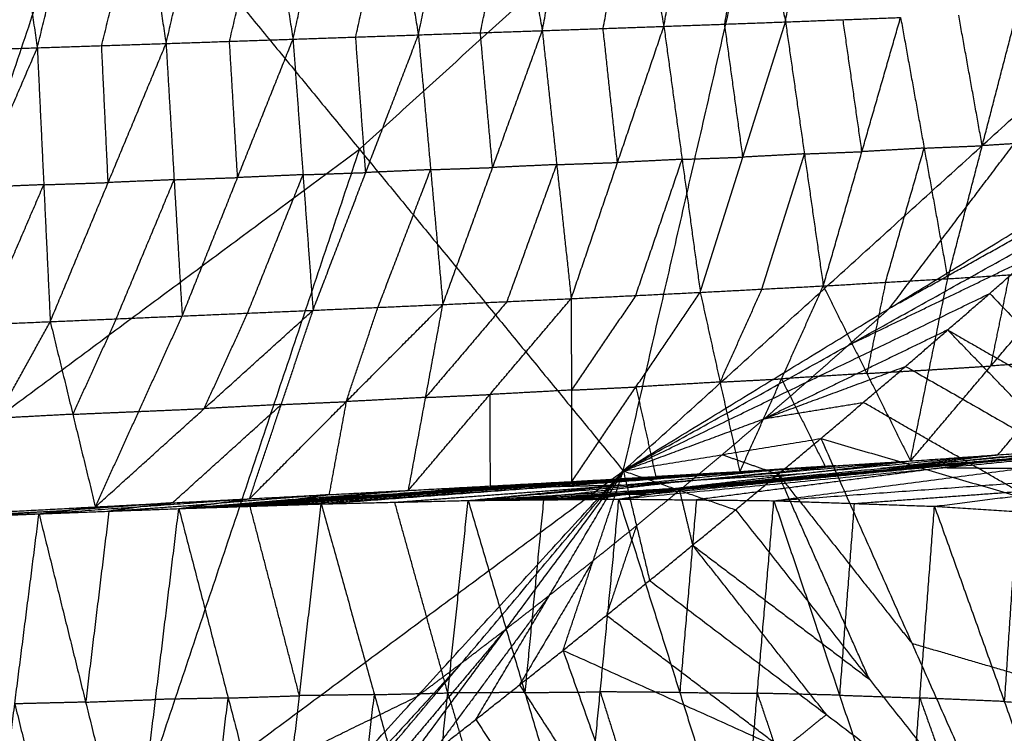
# Model space of a CAD drawing. Header units: millimetres. Extents: x -106 to 110, y -96 to 120.
# Tile 622 of 656: x 60.42 to 68.26, y -67.39 to -61.71. Entities that reach past the tile are written whole.
import ezdxf

# ---------------------------------------------------------------- set-up
doc = ezdxf.new("R2010")
doc.units = ezdxf.units.MM
doc.header["$MEASUREMENT"] = 0
doc.layers.add('Default', color=7, linetype='Continuous', true_color=0x000000)

msp = doc.modelspace()

# ---------------------------------------------------------------- linework, layer by layer
at = {"layer": 'Default'}
for points in [[(65.2238, -65.3034, 12.0172), (66.5164, -59.6689, 10.5669), (67.809, -54.0345, 9.1165)], [(65.2238, -65.3034, 12.0172), (68.8575, -62.01, 12.0172), (72.4912, -58.7166, 12.0172)], [(64.5788, -61.8001, 4.711), (64.8241, -60.5188, 4.2016), (65.0694, -59.2375, 3.6922)], [(65.0694, -59.2375, 3.6922), (65.308, -60.5018, 4.3374), (65.5466, -61.7662, 4.9826)], [(65.5466, -61.7662, 4.9826), (65.7694, -60.4898, 4.4618), (65.9921, -59.2135, 3.941)], [(65.9921, -59.2135, 3.941), (66.2534, -60.4722, 4.6047), (66.5146, -61.7309, 5.2685)], [(66.5146, -61.7309, 5.2685), (66.7131, -60.4608, 4.7356), (66.9115, -59.1906, 4.2027)], [(61.5846, -61.9026, 3.9444), (61.8866, -60.6102, 3.4643), (62.1886, -59.3178, 2.9843)], [(62.1886, -59.3178, 2.9843), (62.3918, -60.593, 3.5883), (62.5949, -61.8682, 4.1922)], [(62.5949, -61.8682, 4.1922), (62.8793, -60.579, 3.7032), (63.1638, -59.2898, 3.2142)], [(63.1638, -59.2898, 3.2142), (63.3784, -60.5619, 3.8307), (63.593, -61.834, 4.4473)], [(63.593, -61.834, 4.4473), (63.8588, -60.5485, 3.9485), (64.1245, -59.263, 3.4498)], [(64.1245, -59.263, 3.4498), (64.3517, -60.5315, 4.0804), (64.5788, -61.8001, 4.711)], [(60.1842, -59.3768, 2.5323), (60.372, -60.6568, 3.117), (60.5598, -61.9369, 3.7017)], [(60.5598, -61.9369, 3.7017), (60.8764, -60.6419, 3.2294), (61.193, -59.3469, 2.7571)], [(61.193, -59.3469, 2.7571), (61.3888, -60.6247, 3.3507), (61.5846, -61.9026, 3.9444)], [(66.5164, -59.6689, 10.5669), (64.8199, -61.2065, 10.5669), (63.1234, -62.7441, 10.5669)], [(53.667, -65.6405, 9.1165), (57.3451, -62.9127, 9.1165), (61.0231, -60.1848, 9.1165)], [(57.3458, -71.1461, 12.0172), (59.1844, -65.6655, 10.5669), (61.0231, -60.1848, 9.1165)], [(61.0231, -60.1848, 9.1165), (63.1234, -62.7441, 10.5669), (65.2238, -65.3034, 12.0172)], [(66.0306, -61.7485, 5.1256), (66.142, -61.1104, 4.8652), (66.2534, -60.4722, 4.6047)], [(63.094, -61.8511, 4.3198), (63.2362, -61.2065, 4.0753), (63.3784, -60.5619, 3.8307)], [(64.0859, -61.817, 4.5791), (64.2188, -61.1743, 4.3297), (64.3517, -60.5315, 4.0804)], [(65.0627, -61.7831, 4.8468), (65.1854, -61.1425, 4.5921), (65.308, -60.5018, 4.3374)], [(61.0722, -61.9197, 3.823), (61.2305, -61.2722, 3.5869), (61.3888, -60.6247, 3.3507)], [(62.0897, -61.8854, 4.0683), (62.2407, -61.2392, 3.8283), (62.3918, -60.593, 3.5883)], [(67.8055, -63.7747, 7.6075), (68.0802, -62.7161, 6.7322), (68.3549, -61.6574, 5.857)], [(65.5466, -61.7662, 4.9826), (66.0306, -61.7485, 5.1256), (66.5146, -61.7309, 5.2685)], [(65.8363, -63.883, 6.9693), (66.1755, -62.807, 6.1189), (66.5146, -61.7309, 5.2685)], [(66.5146, -61.7309, 5.2685), (66.9725, -61.7133, 5.411), (67.4303, -61.6956, 5.5534)], [(66.5146, -61.7309, 5.2685), (66.6649, -62.7812, 6.2741), (66.8151, -63.8316, 7.2797)], [(66.8151, -63.8316, 7.2797), (67.1227, -62.7636, 6.4166), (67.4303, -61.6956, 5.5534)], [(67.1227, -62.7636, 6.4166), (67.0476, -62.2384, 5.9138), (66.9725, -61.7133, 5.411)], [(67.4303, -61.6956, 5.5534), (67.6179, -62.7352, 6.5804), (67.8055, -63.7747, 7.6075)], [(68.0802, -62.7161, 6.7322), (67.9864, -62.1963, 6.2187), (67.8926, -61.6765, 5.7052)], [(63.593, -61.834, 4.4473), (64.0859, -61.817, 4.5791), (64.5788, -61.8001, 4.711)], [(63.7875, -63.9798, 6.3601), (64.1831, -62.8899, 5.5355), (64.5788, -61.8001, 4.711)], [(64.1831, -62.8899, 5.5355), (64.1345, -62.3535, 5.0573), (64.0859, -61.817, 4.5791)], [(64.5788, -61.8001, 4.711), (65.0627, -61.7831, 4.8468), (65.5466, -61.7662, 4.9826)], [(64.5788, -61.8001, 4.711), (64.6938, -62.8665, 5.684), (64.8088, -63.933, 6.6571)], [(64.8088, -63.933, 6.6571), (65.1777, -62.8496, 5.8198), (65.5466, -61.7662, 4.9826)], [(65.1777, -62.8496, 5.8198), (65.1202, -62.3163, 5.3333), (65.0627, -61.7831, 4.8468)], [(65.5466, -61.7662, 4.9826), (65.6915, -62.8246, 5.976), (65.8363, -63.883, 6.9693)], [(66.1755, -62.807, 6.1189), (66.1031, -62.2777, 5.6222), (66.0306, -61.7485, 5.1256)], [(60.5598, -61.9369, 3.7017), (61.0722, -61.9197, 3.823), (61.5846, -61.9026, 3.9444)], [(60.6629, -64.1161, 5.528), (61.1238, -63.0093, 4.7362), (61.5846, -61.9026, 3.9444)], [(61.5846, -61.9026, 3.9444), (62.0897, -61.8854, 4.0683), (62.5949, -61.8682, 4.1922)], [(61.5846, -61.9026, 3.9444), (61.6487, -62.9869, 4.87), (61.7129, -64.0712, 5.7957)], [(61.7129, -64.0712, 5.7957), (62.1539, -62.9697, 4.994), (62.5949, -61.8682, 4.1922)], [(62.1539, -62.9697, 4.994), (62.1218, -62.4276, 4.5311), (62.0897, -61.8854, 4.0683)], [(62.5949, -61.8682, 4.1922), (63.094, -61.8511, 4.3198), (63.593, -61.834, 4.4473)], [(62.5949, -61.8682, 4.1922), (62.6745, -62.947, 5.1324), (62.7541, -64.0257, 6.0726)], [(62.7541, -64.0257, 6.0726), (63.1736, -62.9298, 5.26), (63.593, -61.834, 4.4473)], [(63.1736, -62.9298, 5.26), (63.1338, -62.3905, 4.7899), (63.094, -61.8511, 4.3198)], [(63.593, -61.834, 4.4473), (63.6903, -62.9069, 5.4037), (63.7875, -63.9798, 6.3601)], [(59.524, -61.9705, 3.4629), (60.0419, -61.9537, 3.5823), (60.5598, -61.9369, 3.7017)], [(59.6053, -64.1597, 5.2686), (60.0826, -63.0483, 4.4851), (60.5598, -61.9369, 3.7017)], [(60.5598, -61.9369, 3.7017), (60.6114, -63.0265, 4.6148), (60.6629, -64.1161, 5.528)], [(61.1238, -63.0093, 4.7362), (61.098, -62.4645, 4.2796), (61.0722, -61.9197, 3.823)], [(67.3429, -64.0092, 12.2207), (68.1002, -63.0096, 12.1189), (68.8575, -62.01, 12.0172)], [(68.5721, -62.685, 6.9019), (68.3261, -62.7005, 6.8171), (68.0802, -62.7161, 6.7322)], [(59.1844, -65.6655, 10.5669), (61.1539, -64.2048, 10.5669), (63.1234, -62.7441, 10.5669)], [(63.1234, -62.7441, 10.5669), (62.2041, -65.4844, 11.292), (61.2848, -68.2248, 12.0172)], [(65.2238, -65.3034, 12.0172), (67.3429, -64.0092, 12.2207), (69.462, -62.7151, 12.4242)], [(66.6649, -62.7812, 6.2741), (66.8938, -62.7724, 6.3453), (67.1227, -62.7636, 6.4166)], [(67.6179, -62.7352, 6.5804), (67.3703, -62.7494, 6.4985), (67.1227, -62.7636, 6.4166)], [(67.3103, -63.8032, 7.4436), (67.4641, -63.2692, 7.012), (67.6179, -62.7352, 6.5804)], [(67.6179, -62.7352, 6.5804), (67.8491, -62.7256, 6.6563), (68.0802, -62.7161, 6.7322)], [(65.6915, -62.8246, 5.976), (65.4346, -62.8371, 5.8979), (65.1777, -62.8496, 5.8198)], [(65.3226, -63.908, 6.8132), (65.507, -63.3663, 6.3946), (65.6915, -62.8246, 5.976)], [(65.6915, -62.8246, 5.976), (65.9335, -62.8158, 6.0474), (66.1755, -62.807, 6.1189)], [(66.6649, -62.7812, 6.2741), (66.4202, -62.7941, 6.1965), (66.1755, -62.807, 6.1189)], [(66.3257, -63.8573, 7.1245), (66.4953, -63.3193, 6.6993), (66.6649, -62.7812, 6.2741)], [(63.6903, -62.9069, 5.4037), (63.4319, -62.9184, 5.3318), (63.1736, -62.9298, 5.26)], [(63.2708, -64.0027, 6.2163), (63.4805, -63.4548, 5.81), (63.6903, -62.9069, 5.4037)], [(63.6903, -62.9069, 5.4037), (63.9367, -62.8984, 5.4696), (64.1831, -62.8899, 5.5355)], [(64.6938, -62.8665, 5.684), (64.4385, -62.8782, 5.6098), (64.1831, -62.8899, 5.5355)], [(64.2981, -63.9564, 6.5086), (64.496, -63.4114, 6.0963), (64.6938, -62.8665, 5.684)], [(64.6938, -62.8665, 5.684), (64.9358, -62.858, 5.7519), (65.1777, -62.8496, 5.8198)], [(61.6487, -62.9869, 4.87), (61.3863, -62.9981, 4.8031), (61.1238, -63.0093, 4.7362)], [(61.1879, -64.0936, 5.6619), (61.4183, -63.5403, 5.266), (61.6487, -62.9869, 4.87)], [(61.6487, -62.9869, 4.87), (61.9013, -62.9783, 4.932), (62.1539, -62.9697, 4.994)], [(62.6745, -62.947, 5.1324), (62.4142, -62.9583, 5.0632), (62.1539, -62.9697, 4.994)], [(62.2335, -64.0484, 5.9342), (62.454, -63.4977, 5.5333), (62.6745, -62.947, 5.1324)], [(62.6745, -62.947, 5.1324), (62.924, -62.9384, 5.1962), (63.1736, -62.9298, 5.26)], [(60.6114, -63.0265, 4.6148), (60.347, -63.0374, 4.55), (60.0826, -63.0483, 4.4851)], [(60.1341, -64.1379, 5.3983), (60.3727, -63.5822, 5.0066), (60.6114, -63.0265, 4.6148)], [(60.6114, -63.0265, 4.6148), (60.8676, -63.0179, 4.6755), (61.1238, -63.0093, 4.7362)], [(67.3429, -64.0092, 12.2207), (68.2378, -63.51, 12.3225), (69.1327, -63.0108, 12.4242)], [(65.2238, -65.3034, 12.0172), (67.0135, -64.305, 12.2207), (68.8033, -63.3065, 12.4242)], [(68.1394, -63.8922, 12.4242), (68.4714, -63.5994, 12.4242), (68.8033, -63.3065, 12.4242)], [(68.1394, -63.8922, 12.4242), (68.4714, -63.5994, 12.4242), (68.8033, -63.3065, 12.4242)], [(67.0135, -64.305, 12.2207), (67.7425, -63.9522, 12.3225), (68.4714, -63.5994, 12.4242)], [(66.8151, -63.8316, 7.2797), (67.3103, -63.8032, 7.4436), (67.8055, -63.7747, 7.6075)], [(67.5091, -65.225, 10.1979), (68.1492, -64.4688, 9.0723), (68.7892, -63.7126, 7.9468)], [(67.5091, -65.225, 10.1979), (67.6573, -64.4998, 8.9027), (67.8055, -63.7747, 7.6075)], [(67.8055, -63.7747, 7.6075), (68.2974, -63.7436, 7.7771), (68.7892, -63.7126, 7.9468)], [(68.1492, -64.4688, 9.0723), (68.2233, -64.1062, 8.4247), (68.2974, -63.7436, 7.7771)], [(65.8363, -63.883, 6.9693), (66.3257, -63.8573, 7.1245), (66.8151, -63.8316, 7.2797)], [(66.3257, -63.8573, 7.1245), (66.1596, -64.2271, 7.7429), (65.9935, -64.5969, 8.3613)], [(66.1508, -65.3109, 9.7533), (66.4829, -64.5712, 8.5165), (66.8151, -63.8316, 7.2797)], [(66.8151, -63.8316, 7.2797), (67.1621, -64.5283, 8.7388), (67.5091, -65.225, 10.1979)], [(67.3103, -63.8032, 7.4436), (67.2362, -64.1657, 8.0912), (67.1621, -64.5283, 8.7388)], [(63.5137, -65.4591, 8.9352), (64.1613, -64.696, 7.7961), (64.8088, -63.933, 6.6571)], [(63.7875, -63.9798, 6.3601), (64.2981, -63.9564, 6.5086), (64.8088, -63.933, 6.6571)], [(64.8088, -63.933, 6.6571), (65.3226, -63.908, 6.8132), (65.8363, -63.883, 6.9693)], [(64.8088, -63.933, 6.6571), (64.8107, -64.6607, 7.9937), (64.8126, -65.3885, 9.3303)], [(65.3226, -63.908, 6.8132), (65.0666, -64.2844, 7.4034), (64.8107, -64.6607, 7.9937)], [(64.8126, -65.3885, 9.3303), (65.3245, -64.6357, 8.1498), (65.8363, -63.883, 6.9693)], [(65.2238, -65.3034, 12.0172), (66.6816, -64.5978, 12.2207), (68.1394, -63.8922, 12.4242)], [(65.8363, -63.883, 6.9693), (65.9935, -64.5969, 8.3613), (66.1508, -65.3109, 9.7533)], [(67.4704, -64.472, 12.4242), (67.8049, -64.1821, 12.4242), (68.1394, -63.8922, 12.4242)], [(67.4704, -64.472, 12.4242), (67.8049, -64.1821, 12.4242), (68.1394, -63.8922, 12.4242)], [(68.1394, -63.8922, 12.4242), (69.1837, -64.9728, 13.0406), (70.228, -66.0534, 13.6569)], [(62.249, -65.5256, 8.5665), (63.0182, -64.7527, 7.4633), (63.7875, -63.9798, 6.3601)], [(62.7541, -64.0257, 6.0726), (63.2708, -64.0027, 6.2163), (63.7875, -63.9798, 6.3601)], [(63.0182, -64.7527, 7.4633), (63.1445, -64.3777, 6.8398), (63.2708, -64.0027, 6.2163)], [(63.5137, -65.4591, 8.9352), (63.6506, -64.7194, 7.6476), (63.7875, -63.9798, 6.3601)], [(64.2981, -63.9564, 6.5086), (63.9744, -64.3379, 7.0781), (63.6506, -64.7194, 7.6476)], [(67.0135, -64.305, 12.2207), (67.1782, -64.1571, 12.2207), (67.3429, -64.0092, 12.2207)], [(60.6629, -64.1161, 5.528), (61.1879, -64.0936, 5.6619), (61.7129, -64.0712, 5.7957)], [(61.1879, -64.0936, 5.6619), (61.0152, -64.4734, 6.2692), (60.8424, -64.8532, 6.8765)], [(61.0218, -65.5903, 8.225), (61.888, -64.808, 7.1488), (62.7541, -64.0257, 6.0726)], [(61.0218, -65.5903, 8.225), (61.3674, -64.8307, 7.0104), (61.7129, -64.0712, 5.7957)], [(61.7129, -64.0712, 5.7957), (62.2335, -64.0484, 5.9342), (62.7541, -64.0257, 6.0726)], [(61.888, -64.808, 7.1488), (62.0607, -64.4282, 6.5415), (62.2335, -64.0484, 5.9342)], [(62.249, -65.5256, 8.5665), (62.5015, -64.7756, 7.3196), (62.7541, -64.0257, 6.0726)], [(59.6053, -64.1597, 5.2686), (60.1341, -64.1379, 5.3983), (60.6629, -64.1161, 5.528)], [(59.8135, -65.6545, 7.9045), (60.2382, -64.8853, 6.7163), (60.6629, -64.1161, 5.528)], [(60.6629, -64.1161, 5.528), (60.8424, -64.8532, 6.8765), (61.0218, -65.5903, 8.225)], [(67.8049, -64.1821, 12.4242), (67.076, -64.5349, 12.3225), (66.3471, -64.8877, 12.2207)], [(67.8049, -64.1821, 12.4242), (68.4943, -64.5774, 12.7324), (69.1837, -64.9728, 13.0406)], [(68.8492, -65.2627, 13.0406), (68.3271, -64.7224, 12.7324), (67.8049, -64.1821, 12.4242)], [(66.6816, -64.5978, 12.2207), (66.8476, -64.4514, 12.2207), (67.0135, -64.305, 12.2207)], [(65.2238, -65.3034, 12.0172), (66.3471, -64.8877, 12.2207), (67.4704, -64.472, 12.4242)], [(66.7964, -65.0459, 12.4242), (67.1334, -64.759, 12.4242), (67.4704, -64.472, 12.4242)], [(66.7964, -65.0459, 12.4242), (67.1334, -64.759, 12.4242), (67.4704, -64.472, 12.4242)], [(67.4704, -64.472, 12.4242), (68.8492, -65.2627, 13.0406), (70.228, -66.0534, 13.6569)], [(67.6573, -64.4998, 8.9027), (67.9032, -64.4843, 8.9875), (68.1492, -64.4688, 9.0723)], [(68.8452, -64.4196, 9.3068), (68.4972, -64.4442, 9.1896), (68.1492, -64.4688, 9.0723)], [(68.2052, -65.1758, 10.4324), (68.5252, -64.7977, 9.8696), (68.8452, -64.4196, 9.3068)], [(67.1621, -64.5283, 8.7388), (66.8225, -64.5498, 8.6277), (66.4829, -64.5712, 8.5165)], [(67.1621, -64.5283, 8.7388), (67.4097, -64.5141, 8.8208), (67.6573, -64.4998, 8.9027)], [(64.8107, -64.6607, 7.9937), (65.0676, -64.6482, 8.0717), (65.3245, -64.6357, 8.1498)], [(65.9935, -64.5969, 8.3613), (65.659, -64.6163, 8.2555), (65.3245, -64.6357, 8.1498)], [(65.3245, -64.6357, 8.1498), (65.4031, -64.9927, 8.8458), (65.4817, -65.3497, 9.5418)], [(65.9935, -64.5969, 8.3613), (66.2382, -64.5841, 8.4389), (66.4829, -64.5712, 8.5165)], [(66.3471, -64.8877, 12.2207), (66.5144, -64.7427, 12.2207), (66.6816, -64.5978, 12.2207)], [(66.4829, -64.5712, 8.5165), (66.6564, -64.9196, 9.2461), (66.8299, -65.2679, 9.9756)], [(63.6506, -64.7194, 7.6476), (63.3344, -64.7361, 7.5554), (63.0182, -64.7527, 7.4633)], [(63.6506, -64.7194, 7.6476), (63.9059, -64.7077, 7.7219), (64.1613, -64.696, 7.7961)], [(64.8107, -64.6607, 7.9937), (64.486, -64.6784, 7.8949), (64.1613, -64.696, 7.7961)], [(64.1613, -64.696, 7.7961), (64.1622, -65.0599, 8.4644), (64.1632, -65.4238, 9.1327)], [(61.6354, -65.5579, 8.3958), (62.0685, -65.1668, 7.8577), (62.5015, -64.7756, 7.3196)], [(62.5015, -64.7756, 7.3196), (62.1947, -64.7918, 7.2342), (61.888, -64.808, 7.1488)], [(62.5015, -64.7756, 7.3196), (62.7599, -64.7642, 7.3914), (63.0182, -64.7527, 7.4633)], [(63.0182, -64.7527, 7.4633), (62.9498, -65.1225, 8.1071), (62.8814, -65.4924, 8.7508)], [(66.3471, -64.8877, 12.2207), (66.7402, -64.8233, 12.3225), (67.1334, -64.759, 12.4242)], [(68.5122, -65.5496, 13.0406), (67.8228, -65.1543, 12.7324), (67.1334, -64.759, 12.4242)], [(60.8424, -64.8532, 6.8765), (60.5403, -64.8692, 6.7964), (60.2382, -64.8853, 6.7163)], [(60.8424, -64.8532, 6.8765), (61.1049, -64.842, 6.9435), (61.3674, -64.8307, 7.0104)], [(61.3674, -64.8307, 7.0104), (61.6277, -64.8194, 7.0796), (61.888, -64.808, 7.1488)], [(66.0101, -65.1747, 12.2207), (66.1786, -65.0312, 12.2207), (66.3471, -64.8877, 12.2207)], [(65.1884, -65.5283, 9.5123), (67.7531, -65.2803, 10.3566), (70.3177, -65.0322, 11.201)], [(65.6387, -65.4479, 9.6774), (67.9803, -65.2361, 10.433), (70.3218, -65.0244, 11.1887)], [(65.6387, -65.4509, 9.678), (67.9796, -65.2389, 10.4354), (70.3204, -65.0269, 11.1928)], [(65.6387, -65.4479, 9.6774), (67.9796, -65.2374, 10.4351), (70.3204, -65.0269, 11.1928)], [(65.6387, -65.4509, 9.678), (67.9792, -65.2395, 10.4365), (70.3197, -65.0282, 11.1949)], [(65.6387, -65.454, 9.6785), (67.9792, -65.2411, 10.4367), (70.3197, -65.0282, 11.1949)], [(65.6387, -65.454, 9.6785), (67.9789, -65.2417, 10.4377), (70.319, -65.0295, 11.197)], [(65.6388, -65.4417, 9.6761), (67.9803, -65.2331, 10.4324), (70.3218, -65.0244, 11.1887)], [(65.6388, -65.457, 9.6789), (67.9789, -65.2432, 10.438), (70.319, -65.0295, 11.197)], [(65.6388, -65.457, 9.6789), (67.9786, -65.2439, 10.439), (70.3184, -65.0308, 11.199)], [(65.6388, -65.457, 9.6789), (67.9783, -65.2446, 10.44), (70.3177, -65.0322, 11.201)], [(66.4221, -65.541, 9.943), (68.3699, -65.2866, 10.572), (70.3177, -65.0322, 11.201)], [(67.9783, -65.2446, 10.44), (69.1482, -65.1381, 10.82), (70.3181, -65.0315, 11.2)], [(67.9786, -65.2439, 10.439), (69.1487, -65.137, 10.8185), (70.3187, -65.0302, 11.198)], [(70.3181, -65.0315, 11.2), (69.1483, -65.1377, 10.8195), (67.9786, -65.2439, 10.439)], [(67.9789, -65.2417, 10.4377), (69.1491, -65.1353, 10.8168), (70.3194, -65.0288, 11.1959)], [(67.9792, -65.2395, 10.4365), (69.1496, -65.1335, 10.8152), (70.3201, -65.0275, 11.1939)], [(67.9796, -65.2374, 10.4351), (69.1503, -65.1315, 10.8129), (70.3211, -65.0256, 11.1908)], [(65.2238, -65.3034, 12.0172), (66.0101, -65.1747, 12.2207), (66.7964, -65.0459, 12.4242)], [(66.1173, -65.6139, 12.4242), (66.4568, -65.3299, 12.4242), (66.7964, -65.0459, 12.4242)], [(66.1173, -65.6139, 12.4242), (66.4568, -65.3299, 12.4242), (66.7964, -65.0459, 12.4242)], [(66.7964, -65.0459, 12.4242), (67.5216, -66.6779, 13.0833), (68.2468, -68.3099, 13.7424)], [(66.7964, -65.0459, 12.4242), (68.5122, -65.5496, 13.0406), (70.228, -66.0534, 13.6569)], [(69.6115, -65.0756, 10.9278), (68.4408, -65.1799, 10.5496), (67.27, -65.2842, 10.1715)], [(65.6388, -65.4417, 9.6761), (67.27, -65.2842, 10.1715), (68.9012, -65.1267, 10.6669)], [(65.6705, -65.4586, 12.2207), (65.8403, -65.3166, 12.2207), (66.0101, -65.1747, 12.2207)], [(66.0101, -65.1747, 12.2207), (66.2334, -65.2523, 12.3225), (66.4568, -65.3299, 12.4242)], [(68.2052, -65.1758, 10.4324), (67.3896, -65.2546, 10.1847), (66.574, -65.3334, 9.937)], [(67.27, -65.2842, 10.1715), (67.7376, -65.23, 10.302), (68.2052, -65.1758, 10.4324)], [(67.5091, -65.225, 10.1979), (68.2052, -65.1758, 10.4324), (68.9012, -65.1267, 10.6669)], [(63.9891, -65.5393, 9.1191), (65.7491, -65.3821, 9.6585), (67.5091, -65.225, 10.1979)], [(67.9783, -65.2446, 10.44), (66.6959, -65.3686, 10.0178), (65.4136, -65.4926, 9.5956)], [(65.6387, -65.4494, 9.6777), (66.8091, -65.3441, 10.0566), (67.9796, -65.2389, 10.4354)], [(65.6387, -65.4524, 9.6782), (66.809, -65.3468, 10.0575), (67.9792, -65.2411, 10.4367)], [(65.6388, -65.4417, 9.6761), (66.574, -65.3334, 9.937), (67.5091, -65.225, 10.1979)], [(65.6388, -65.4448, 9.6767), (66.8095, -65.3405, 10.0549), (67.9803, -65.2361, 10.433)], [(65.6388, -65.4555, 9.6787), (66.8089, -65.3493, 10.0583), (67.9789, -65.2432, 10.438)], [(65.7491, -65.3821, 9.6585), (66.3572, -65.3214, 9.8395), (66.9653, -65.2608, 10.0206)], [(66.1508, -65.3109, 9.7533), (66.8299, -65.2679, 9.9756), (67.5091, -65.225, 10.1979)], [(66.2169, -65.3073, 9.774), (66.5565, -65.2859, 9.8852), (66.8961, -65.2644, 9.9963)], [(66.8299, -65.2679, 9.9756), (66.5234, -65.2876, 9.8748), (66.2169, -65.3073, 9.774)], [(66.2831, -65.3038, 9.7947), (66.8961, -65.2644, 9.9963), (67.5091, -65.225, 10.1979)], [(66.8961, -65.2644, 9.9963), (66.5993, -65.2835, 9.8988), (66.3025, -65.3027, 9.8012)], [(66.3218, -65.3016, 9.8078), (66.9155, -65.2633, 10.0029), (67.5091, -65.225, 10.1979)], [(66.3716, -65.2991, 9.8255), (66.6685, -65.2799, 9.923), (66.9653, -65.2608, 10.0206)], [(66.9155, -65.2633, 10.0029), (66.6436, -65.2812, 9.9142), (66.3716, -65.2991, 9.8255)], [(66.4215, -65.2966, 9.8432), (66.9653, -65.2608, 10.0206), (67.5091, -65.225, 10.1979)], [(66.4221, -65.541, 9.943), (68.3452, -65.4005, 10.6601), (70.2682, -65.26, 11.3773)], [(66.9155, -65.2633, 10.0029), (66.9058, -65.2638, 9.9996), (66.8961, -65.2644, 9.9963)], [(67.27, -65.2842, 10.1715), (67.6252, -65.2587, 10.3019), (67.9803, -65.2331, 10.4324)], [(67.7001, -65.5855, 10.4196), (68.9842, -65.4227, 10.8984), (70.2682, -65.26, 11.3773)], [(67.7531, -65.2803, 10.3566), (67.8657, -65.2624, 10.3983), (67.9783, -65.2446, 10.44)], [(67.9789, -65.2432, 10.438), (67.9788, -65.2436, 10.4385), (67.9786, -65.2439, 10.439)], [(67.9792, -65.2411, 10.4367), (67.9791, -65.2414, 10.4372), (67.9789, -65.2417, 10.4377)], [(67.9789, -65.2432, 10.438), (67.9789, -65.2425, 10.4378), (67.9789, -65.2417, 10.4377)], [(67.9796, -65.2389, 10.4354), (67.9794, -65.2392, 10.4359), (67.9792, -65.2395, 10.4365)], [(67.9792, -65.2411, 10.4367), (67.9792, -65.2403, 10.4366), (67.9792, -65.2395, 10.4365)], [(67.9803, -65.2361, 10.433), (67.9799, -65.2368, 10.4341), (67.9796, -65.2374, 10.4351)], [(67.9796, -65.2389, 10.4354), (67.9796, -65.2381, 10.4353), (67.9796, -65.2374, 10.4351)], [(67.9803, -65.2361, 10.433), (67.9803, -65.2346, 10.4327), (67.9803, -65.2331, 10.4324)], [(57.3458, -71.1461, 12.0172), (61.2848, -68.2248, 12.0172), (65.2238, -65.3034, 12.0172)], [(61.9403, -68.8943, 12.4242), (63.5821, -67.0989, 12.2207), (65.2238, -65.3034, 12.0172)], [(62.0475, -65.582, 8.5259), (64.0516, -65.4498, 9.1239), (66.0558, -65.3177, 9.7219)], [(62.0934, -65.5807, 8.539), (64.1082, -65.4472, 9.1413), (66.123, -65.3136, 9.7435)], [(62.0934, -65.5807, 8.539), (64.0746, -65.4492, 9.1304), (66.0558, -65.3177, 9.7219)], [(62.1116, -65.5809, 8.5439), (64.1642, -65.4444, 9.1586), (66.2169, -65.3078, 9.7733)], [(62.1116, -65.5809, 8.5439), (64.1173, -65.4473, 9.1437), (66.123, -65.3136, 9.7435)], [(62.1345, -65.5802, 8.5504), (64.1923, -65.443, 9.1672), (66.25, -65.3058, 9.784)], [(62.1345, -65.5802, 8.5504), (64.1757, -65.444, 9.1619), (66.2169, -65.3078, 9.7733)], [(62.1575, -65.5796, 8.557), (64.2203, -65.4417, 9.1759), (66.2831, -65.3038, 9.7947)], [(62.1575, -65.5796, 8.557), (64.2037, -65.4427, 9.1705), (66.25, -65.3058, 9.784)], [(62.2309, -65.5767, 8.5786), (64.2764, -65.4392, 9.1932), (66.3218, -65.3016, 9.8078)], [(62.2309, -65.5767, 8.5786), (64.257, -65.4403, 9.1867), (66.2831, -65.3038, 9.7947)], [(62.5794, -65.5621, 8.6828), (64.5005, -65.4293, 9.263), (66.4215, -65.2966, 9.8432)], [(62.5794, -65.5621, 8.6828), (64.4506, -65.4318, 9.2453), (66.3218, -65.3016, 9.8078)], [(62.6484, -68.363, 12.4242), (63.9361, -66.8332, 12.2207), (65.2238, -65.3034, 12.0172)], [(62.8203, -65.5668, 8.7577), (64.6209, -65.4317, 9.3004), (66.4215, -65.2966, 9.8432)], [(63.3518, -67.8254, 12.4242), (64.2878, -66.5644, 12.2207), (65.2238, -65.3034, 12.0172)], [(63.9891, -65.5393, 9.1191), (65.2053, -65.4179, 9.4811), (66.4215, -65.2966, 9.8432)], [(64.0504, -67.2816, 12.4242), (64.6371, -66.2925, 12.2207), (65.2238, -65.3034, 12.0172)], [(64.1082, -65.4472, 9.1413), (65.0988, -65.3814, 9.437), (66.0894, -65.3157, 9.7327)], [(66.1699, -65.3107, 9.7584), (65.1436, -65.379, 9.451), (64.1173, -65.4473, 9.1437)], [(66.2334, -65.3068, 9.7786), (65.2046, -65.3754, 9.4703), (64.1757, -65.444, 9.1619)], [(66.2666, -65.3048, 9.7894), (65.2351, -65.3738, 9.4799), (64.2037, -65.4427, 9.1705)], [(66.3025, -65.3027, 9.8012), (65.2797, -65.3715, 9.494), (64.257, -65.4403, 9.1867)], [(64.5005, -65.4293, 9.263), (65.436, -65.3642, 9.5442), (66.3716, -65.2991, 9.8255)], [(64.7442, -66.7318, 12.4242), (64.984, -66.0176, 12.2207), (65.2238, -65.3034, 12.0172)], [(64.8126, -65.3885, 9.3303), (65.4817, -65.3497, 9.5418), (66.1508, -65.3109, 9.7533)], [(64.8126, -65.3885, 9.3303), (65.4342, -65.3531, 9.5261), (66.0558, -65.3177, 9.7219)], [(65.2238, -65.3034, 12.0172), (65.3285, -65.7396, 12.2207), (65.4332, -66.1758, 12.4242)], [(65.2238, -65.3034, 12.0172), (65.6705, -65.4586, 12.2207), (66.1173, -65.6139, 12.4242)], [(65.4342, -65.3531, 9.5261), (65.7687, -65.3337, 9.6318), (66.1033, -65.3143, 9.7376)], [(66.1033, -65.3143, 9.7376), (65.7925, -65.332, 9.6397), (65.4817, -65.3497, 9.5418)], [(66.574, -65.3334, 9.937), (66.1615, -65.3577, 9.7978), (65.7491, -65.3821, 9.6585)], [(67.7531, -65.2803, 10.3566), (66.7792, -65.4074, 10.0421), (65.8053, -65.5346, 9.7276)], [(66.0558, -65.3177, 9.7219), (66.1033, -65.3143, 9.7376), (66.1508, -65.3109, 9.7533)], [(66.0558, -65.3177, 9.7219), (66.0894, -65.3157, 9.7327), (66.123, -65.3136, 9.7435)], [(66.0894, -65.3157, 9.7327), (66.1131, -65.314, 9.7406), (66.1369, -65.3123, 9.7484)], [(66.1033, -65.3143, 9.7376), (66.0963, -65.315, 9.7352), (66.0894, -65.3157, 9.7327)], [(66.123, -65.3136, 9.7435), (66.1699, -65.3107, 9.7584), (66.2169, -65.3078, 9.7733)], [(66.123, -65.3136, 9.7435), (66.1369, -65.3123, 9.7484), (66.1508, -65.3109, 9.7533)], [(66.1369, -65.3123, 9.7484), (66.1534, -65.3115, 9.7534), (66.1699, -65.3107, 9.7584)], [(66.1508, -65.3109, 9.7533), (66.2169, -65.3073, 9.774), (66.2831, -65.3038, 9.7947)], [(66.1508, -65.3109, 9.7533), (66.2004, -65.3084, 9.7687), (66.25, -65.3058, 9.784)], [(66.1508, -65.3109, 9.7533), (66.1838, -65.3094, 9.7633), (66.2169, -65.3078, 9.7733)], [(66.1699, -65.3107, 9.7584), (66.1769, -65.31, 9.7609), (66.1838, -65.3094, 9.7633)], [(66.1838, -65.3094, 9.7633), (66.2086, -65.3081, 9.771), (66.2334, -65.3068, 9.7786)], [(66.2004, -65.3084, 9.7687), (66.1921, -65.3089, 9.766), (66.1838, -65.3094, 9.7633)], [(66.2169, -65.3073, 9.774), (66.2087, -65.3078, 9.7713), (66.2004, -65.3084, 9.7687)], [(66.2666, -65.3048, 9.7894), (66.2418, -65.3061, 9.7817), (66.2169, -65.3073, 9.774)], [(66.2169, -65.3078, 9.7733), (66.2334, -65.3068, 9.7786), (66.25, -65.3058, 9.784)], [(66.25, -65.3058, 9.784), (66.2666, -65.3048, 9.7894), (66.2831, -65.3038, 9.7947)], [(66.2831, -65.3038, 9.7947), (66.3025, -65.3027, 9.8012), (66.3218, -65.3016, 9.8078)], [(66.3218, -65.3016, 9.8078), (66.3716, -65.2991, 9.8255), (66.4215, -65.2966, 9.8432)], [(66.4568, -65.3299, 12.4242), (66.9892, -66.0039, 12.7538), (67.5216, -66.6779, 13.0833)], [(67.182, -66.9619, 13.0833), (66.8194, -66.1459, 12.7538), (66.4568, -65.3299, 12.4242)], [(68.3699, -65.2866, 10.572), (68.0615, -65.2834, 10.4643), (67.7531, -65.2803, 10.3566)], [(62.0475, -65.582, 8.5259), (63.4301, -65.4852, 8.9281), (64.8126, -65.3885, 9.3303)], [(63.4047, -65.553, 8.9384), (64.305, -65.4855, 9.2098), (65.2053, -65.4179, 9.4811)], [(65.4342, -65.3531, 9.5261), (64.4321, -65.4191, 9.2271), (63.4301, -65.4852, 8.9281)], [(63.4301, -65.4852, 8.9281), (63.7966, -65.4545, 9.0304), (64.1632, -65.4238, 9.1327)], [(63.5137, -65.4591, 8.9352), (64.1632, -65.4238, 9.1327), (64.8126, -65.3885, 9.3303)], [(64.4506, -65.4318, 9.2453), (64.4755, -65.4306, 9.2541), (64.5005, -65.4293, 9.263)], [(64.6209, -65.4317, 9.3004), (64.5607, -65.4305, 9.2817), (64.5005, -65.4293, 9.263)], [(65.2053, -65.4179, 9.4811), (64.9131, -65.4248, 9.3908), (64.6209, -65.4317, 9.3004)], [(65.7491, -65.3821, 9.6585), (65.2815, -65.4363, 9.528), (64.814, -65.4905, 9.3976)], [(65.2053, -65.4179, 9.4811), (65.4772, -65.4, 9.5698), (65.7491, -65.3821, 9.6585)], [(67.0611, -65.5632, 10.1813), (68.0227, -65.493, 10.5399), (68.9842, -65.4227, 10.8984)], [(61.6861, -65.6039, 8.4254), (62.5999, -65.5315, 8.6803), (63.5137, -65.4591, 8.9352)], [(62.8814, -65.4924, 8.7508), (62.4245, -65.5285, 8.6234), (61.9675, -65.5647, 8.496)], [(62.0475, -65.582, 8.5259), (62.7806, -65.5205, 8.7305), (63.5137, -65.4591, 8.9352)], [(62.0704, -65.5813, 8.5324), (63.0725, -65.5152, 8.8314), (64.0746, -65.4492, 9.1304)], [(64.1082, -65.4472, 9.1413), (63.1053, -65.514, 8.8413), (62.1025, -65.5808, 8.5414)], [(64.1642, -65.4444, 9.1586), (63.1437, -65.5125, 8.8529), (62.1231, -65.5806, 8.5472)], [(64.1923, -65.443, 9.1672), (63.1691, -65.5115, 8.8605), (62.146, -65.5799, 8.5537)], [(64.2203, -65.4417, 9.1759), (63.2072, -65.5099, 8.8719), (62.1942, -65.5782, 8.5678)], [(62.249, -65.5256, 8.5665), (62.8814, -65.4924, 8.7508), (63.5137, -65.4591, 8.9352)], [(62.4052, -65.5694, 8.6307), (63.4279, -65.5006, 8.938), (64.4506, -65.4318, 9.2453)], [(62.5999, -65.5315, 8.6803), (62.7406, -65.5119, 8.7156), (62.8814, -65.4924, 8.7508)], [(62.6999, -65.5644, 8.7203), (63.6604, -65.4981, 9.0104), (64.6209, -65.4317, 9.3004)], [(62.7806, -65.5205, 8.7305), (63.1053, -65.5029, 8.8293), (63.4301, -65.4852, 8.9281)], [(63.4301, -65.4852, 8.9281), (63.7408, -65.4675, 9.026), (64.0516, -65.4498, 9.1239)], [(63.9891, -65.5393, 9.1191), (64.814, -65.4905, 9.3976), (65.6388, -65.4417, 9.6761)], [(64.0746, -65.4492, 9.1304), (64.0631, -65.4495, 9.1272), (64.0516, -65.4498, 9.1239)], [(64.0746, -65.4492, 9.1304), (64.0914, -65.4482, 9.1359), (64.1082, -65.4472, 9.1413)], [(64.1173, -65.4473, 9.1437), (64.1128, -65.4472, 9.1425), (64.1082, -65.4472, 9.1413)], [(64.1173, -65.4473, 9.1437), (64.1408, -65.4458, 9.1511), (64.1642, -65.4444, 9.1586)], [(64.1757, -65.444, 9.1619), (64.17, -65.4442, 9.1602), (64.1642, -65.4444, 9.1586)], [(64.1757, -65.444, 9.1619), (64.184, -65.4435, 9.1645), (64.1923, -65.443, 9.1672)], [(64.2037, -65.4427, 9.1705), (64.198, -65.4429, 9.1689), (64.1923, -65.443, 9.1672)], [(64.2037, -65.4427, 9.1705), (64.212, -65.4422, 9.1732), (64.2203, -65.4417, 9.1759)], [(64.257, -65.4403, 9.1867), (64.2387, -65.441, 9.1813), (64.2203, -65.4417, 9.1759)], [(64.257, -65.4403, 9.1867), (64.2667, -65.4397, 9.1899), (64.2764, -65.4392, 9.1932)], [(64.4506, -65.4318, 9.2453), (64.3635, -65.4355, 9.2192), (64.2764, -65.4392, 9.1932)], [(64.3705, -65.5289, 9.2438), (64.783, -65.5045, 9.3831), (65.1954, -65.4802, 9.5223)], [(64.814, -65.4905, 9.3976), (64.5922, -65.5097, 9.3207), (64.3705, -65.5289, 9.2438)], [(64.7247, -65.5258, 9.3566), (65.1818, -65.4838, 9.5163), (65.6388, -65.4417, 9.6761)], [(64.7247, -65.5258, 9.3566), (65.1817, -65.4868, 9.517), (65.6387, -65.4479, 9.6774)], [(64.7383, -65.5222, 9.3626), (64.96, -65.503, 9.4395), (65.1818, -65.4838, 9.5163)], [(64.7449, -65.5256, 9.3633), (64.9734, -65.5061, 9.4435), (65.2019, -65.4866, 9.5237)], [(64.7519, -65.5186, 9.3685), (65.1954, -65.4802, 9.5223), (65.6388, -65.4417, 9.6761)], [(64.7652, -65.5254, 9.3701), (65.2019, -65.4866, 9.5237), (65.6387, -65.4479, 9.6774)], [(64.7652, -65.5254, 9.3701), (65.2019, -65.4882, 9.524), (65.6387, -65.4509, 9.678)], [(65.2019, -65.4882, 9.524), (64.9936, -65.5067, 9.4504), (64.7854, -65.5252, 9.3768)], [(64.8056, -65.525, 9.3836), (65.2221, -65.488, 9.5308), (65.6387, -65.4509, 9.678)], [(64.8056, -65.525, 9.3836), (65.2222, -65.4895, 9.531), (65.6387, -65.454, 9.6785)], [(64.8258, -65.5248, 9.3904), (65.0341, -65.507, 9.4641), (65.2424, -65.4893, 9.5378)], [(64.846, -65.5246, 9.3971), (65.2424, -65.4893, 9.5378), (65.6387, -65.454, 9.6785)], [(64.846, -65.5246, 9.3971), (65.2424, -65.4908, 9.538), (65.6388, -65.457, 9.6789)], [(65.2424, -65.4908, 9.538), (65.1298, -65.5086, 9.4964), (65.0172, -65.5264, 9.4547)], [(65.1817, -65.4868, 9.517), (65.4102, -65.4658, 9.5969), (65.6388, -65.4448, 9.6767)], [(65.1818, -65.4838, 9.5163), (65.1817, -65.4853, 9.5167), (65.1817, -65.4868, 9.517)], [(65.2019, -65.4866, 9.5237), (65.1918, -65.4867, 9.5204), (65.1817, -65.4868, 9.517)], [(65.1818, -65.4838, 9.5163), (65.1886, -65.482, 9.5193), (65.1954, -65.4802, 9.5223)], [(65.1884, -65.5283, 9.5123), (65.4136, -65.4926, 9.5956), (65.6388, -65.457, 9.6789)], [(65.2019, -65.4882, 9.524), (65.4203, -65.4688, 9.6009), (65.6387, -65.4494, 9.6777)], [(65.2019, -65.4866, 9.5237), (65.2019, -65.4874, 9.5239), (65.2019, -65.4882, 9.524)], [(65.2221, -65.488, 9.5308), (65.212, -65.4881, 9.5274), (65.2019, -65.4882, 9.524)], [(65.6387, -65.4524, 9.6782), (65.4304, -65.4702, 9.6045), (65.2221, -65.488, 9.5308)], [(65.2221, -65.488, 9.5308), (65.2221, -65.4887, 9.5309), (65.2222, -65.4895, 9.531)], [(65.2424, -65.4893, 9.5378), (65.2323, -65.4894, 9.5344), (65.2222, -65.4895, 9.531)], [(65.2424, -65.4908, 9.538), (65.4406, -65.4731, 9.6084), (65.6388, -65.4555, 9.6787)], [(65.2424, -65.4893, 9.5378), (65.2424, -65.49, 9.5379), (65.2424, -65.4908, 9.538)], [(65.4136, -65.4926, 9.5956), (65.328, -65.4917, 9.5668), (65.2424, -65.4908, 9.538)], [(65.3285, -65.7396, 12.2207), (65.4995, -65.5991, 12.2207), (65.6705, -65.4586, 12.2207)], [(65.6387, -65.4479, 9.6774), (65.6388, -65.4448, 9.6767), (65.6388, -65.4417, 9.6761)], [(65.6387, -65.4509, 9.678), (65.6387, -65.4494, 9.6777), (65.6387, -65.4479, 9.6774)], [(65.6387, -65.4509, 9.678), (65.6387, -65.4524, 9.6782), (65.6387, -65.454, 9.6785)], [(65.6387, -65.454, 9.6785), (65.6388, -65.4555, 9.6787), (65.6388, -65.457, 9.6789)], [(65.6705, -65.4586, 12.2207), (65.7229, -65.6767, 12.3225), (65.7752, -65.8948, 12.4242)], [(60.5735, -65.6455, 8.1152), (61.4112, -65.5856, 8.3408), (62.249, -65.5256, 8.5665)], [(61.6354, -65.5579, 8.3958), (61.2165, -65.5879, 8.2829), (60.7976, -65.6179, 8.1701)], [(61.0218, -65.5903, 8.225), (61.6354, -65.5579, 8.3958), (62.249, -65.5256, 8.5665)], [(61.1298, -65.6247, 8.2703), (61.5487, -65.5947, 8.3831), (61.9675, -65.5647, 8.496)], [(61.4112, -65.5856, 8.3408), (61.2705, -65.6051, 8.3056), (61.1298, -65.6247, 8.2703)], [(61.4112, -65.5856, 8.3408), (61.5233, -65.5717, 8.3683), (61.6354, -65.5579, 8.3958)], [(61.6861, -65.6039, 8.4254), (61.9675, -65.5647, 8.496), (62.249, -65.5256, 8.5665)], [(61.6861, -65.6039, 8.4254), (62.2532, -65.5853, 8.5916), (62.8203, -65.5668, 8.7577)], [(61.6861, -65.6039, 8.4254), (61.9218, -65.5917, 8.4912), (62.1575, -65.5796, 8.557)], [(61.6861, -65.6039, 8.4254), (61.9103, -65.5921, 8.4879), (62.1345, -65.5802, 8.5504)], [(61.6861, -65.6039, 8.4254), (61.8988, -65.5924, 8.4846), (62.1116, -65.5809, 8.5439)], [(61.6861, -65.6039, 8.4254), (61.8668, -65.5929, 8.4757), (62.0475, -65.582, 8.5259)], [(61.8668, -65.5929, 8.4757), (62.3237, -65.5567, 8.6031), (62.7806, -65.5205, 8.7305)], [(62.5999, -65.5315, 8.6803), (62.2333, -65.5622, 8.578), (61.8668, -65.5929, 8.4757)], [(62.1231, -65.5806, 8.5472), (62.011, -65.5865, 8.5159), (61.8988, -65.5924, 8.4846)], [(61.8988, -65.5924, 8.4846), (61.9892, -65.5869, 8.5098), (62.0795, -65.5814, 8.5349)], [(62.146, -65.5799, 8.5537), (62.0282, -65.586, 8.5208), (61.9103, -65.5921, 8.4879)], [(62.4889, -65.5732, 8.6574), (62.2053, -65.5825, 8.5743), (61.9218, -65.5917, 8.4912)], [(61.9218, -65.5917, 8.4912), (62.0875, -65.5885, 8.5414), (62.2532, -65.5853, 8.5916)], [(62.0475, -65.582, 8.5259), (62.0704, -65.5813, 8.5324), (62.0934, -65.5807, 8.539)], [(62.0475, -65.582, 8.5259), (62.0795, -65.5814, 8.5349), (62.1116, -65.5809, 8.5439)], [(62.1025, -65.5808, 8.5414), (62.0865, -65.581, 8.5369), (62.0704, -65.5813, 8.5324)], [(62.0704, -65.5813, 8.5324), (62.075, -65.5814, 8.5337), (62.0795, -65.5814, 8.5349)], [(62.0934, -65.5807, 8.539), (62.1025, -65.5808, 8.5414), (62.1116, -65.5809, 8.5439)], [(62.1116, -65.5809, 8.5439), (62.1231, -65.5806, 8.5472), (62.1345, -65.5802, 8.5504)], [(62.1345, -65.5802, 8.5504), (62.146, -65.5799, 8.5537), (62.1575, -65.5796, 8.557)], [(62.1575, -65.5796, 8.557), (62.4889, -65.5732, 8.6574), (62.8203, -65.5668, 8.7577)], [(62.1575, -65.5796, 8.557), (62.1942, -65.5782, 8.5678), (62.2309, -65.5767, 8.5786)], [(62.5256, -65.5718, 8.6682), (62.3599, -65.575, 8.618), (62.1942, -65.5782, 8.5678)], [(62.2309, -65.5767, 8.5786), (62.4052, -65.5694, 8.6307), (62.5794, -65.5621, 8.6828)], [(62.2309, -65.5767, 8.5786), (62.5256, -65.5718, 8.6682), (62.8203, -65.5668, 8.7577)], [(62.6461, -67.0925, 8.2305), (62.4497, -66.3389, 8.411), (62.2532, -65.5853, 8.5916)], [(62.4052, -65.5694, 8.6307), (62.4654, -65.5706, 8.6494), (62.5256, -65.5718, 8.6682)], [(62.472, -68.6183, 7.7033), (62.6461, -67.0925, 8.2305), (62.8203, -65.5668, 8.7577)], [(62.4889, -65.5732, 8.6574), (62.5072, -65.5725, 8.6628), (62.5256, -65.5718, 8.6682)], [(62.5256, -65.5718, 8.6682), (62.6127, -65.5681, 8.6942), (62.6999, -65.5644, 8.7203)], [(62.5794, -65.5621, 8.6828), (62.6999, -65.5644, 8.7203), (62.8203, -65.5668, 8.7577)], [(62.8203, -65.5668, 8.7577), (63.4047, -65.553, 8.9384), (63.9891, -65.5393, 9.1191)], [(62.8203, -65.5668, 8.7577), (63.2424, -67.0842, 8.4268), (63.6646, -68.6016, 8.096)], [(63.8269, -67.0704, 8.6075), (63.6158, -66.3117, 8.773), (63.4047, -65.553, 8.9384)], [(63.6646, -68.6016, 8.096), (63.8269, -67.0704, 8.6075), (63.9891, -65.5393, 9.1191)], [(63.9891, -65.5393, 9.1191), (64.3705, -65.5289, 9.2438), (64.7519, -65.5186, 9.3685)], [(63.9891, -65.5393, 9.1191), (64.3569, -65.5325, 9.2378), (64.7247, -65.5258, 9.3566)], [(63.9891, -65.5393, 9.1191), (64.5888, -65.5338, 9.3157), (65.1884, -65.5283, 9.5123)], [(63.9891, -65.5393, 9.1191), (64.4402, -67.0676, 8.8228), (64.8912, -68.596, 8.5265)], [(64.3569, -65.5325, 9.2378), (64.5476, -65.5274, 9.3002), (64.7383, -65.5222, 9.3626)], [(64.3705, -65.5289, 9.2438), (64.3637, -65.5307, 9.2408), (64.3569, -65.5325, 9.2378)], [(64.3569, -65.5325, 9.2378), (64.4729, -65.5331, 9.2768), (64.5888, -65.5338, 9.3157)], [(64.5888, -65.5338, 9.3157), (64.5145, -66.3007, 9.0692), (64.4402, -67.0676, 8.8228)], [(64.5888, -65.5338, 9.3157), (64.7727, -65.5304, 9.3751), (64.9566, -65.527, 9.4344)], [(64.7247, -65.5258, 9.3566), (64.7383, -65.5222, 9.3626), (64.7519, -65.5186, 9.3685)], [(64.7247, -65.5258, 9.3566), (64.7449, -65.5256, 9.3633), (64.7652, -65.5254, 9.3701)], [(64.7247, -65.5258, 9.3566), (64.9566, -65.527, 9.4344), (65.1884, -65.5283, 9.5123)], [(64.7449, -65.5256, 9.3633), (64.8508, -65.5263, 9.3989), (64.9566, -65.527, 9.4344)], [(64.7652, -65.5254, 9.3701), (64.7854, -65.5252, 9.3768), (64.8056, -65.525, 9.3836)], [(64.7652, -65.5254, 9.3701), (64.9768, -65.5268, 9.4412), (65.1884, -65.5283, 9.5123)], [(64.7854, -65.5252, 9.3768), (64.8811, -65.526, 9.409), (64.9768, -65.5268, 9.4412)], [(64.8056, -65.525, 9.3836), (64.8258, -65.5248, 9.3904), (64.846, -65.5246, 9.3971)], [(64.8056, -65.525, 9.3836), (64.997, -65.5266, 9.4479), (65.1884, -65.5283, 9.5123)], [(65.0172, -65.5264, 9.4547), (64.9215, -65.5256, 9.4225), (64.8258, -65.5248, 9.3904)], [(64.846, -65.5246, 9.3971), (65.0172, -65.5264, 9.4547), (65.1884, -65.5283, 9.5123)], [(64.8912, -68.596, 8.5265), (65.0398, -67.0622, 9.0194), (65.1884, -65.5283, 9.5123)], [(64.9566, -65.527, 9.4344), (64.9667, -65.5269, 9.4378), (64.9768, -65.5268, 9.4412)], [(64.9768, -65.5268, 9.4412), (64.9869, -65.5267, 9.4445), (64.997, -65.5266, 9.4479)], [(64.997, -65.5266, 9.4479), (65.0071, -65.5265, 9.4513), (65.0172, -65.5264, 9.4547)], [(65.1884, -65.5283, 9.5123), (65.6729, -67.067, 9.2567), (66.1574, -68.6058, 9.0012)], [(65.1884, -65.5283, 9.5123), (65.8053, -65.5346, 9.7276), (66.4221, -65.541, 9.943)], [(65.8053, -65.5346, 9.7276), (65.7391, -66.3008, 9.4922), (65.6729, -67.067, 9.2567)], [(66.1574, -68.6058, 9.0012), (66.2898, -67.0734, 9.4721), (66.4221, -65.541, 9.943)], [(66.4221, -65.541, 9.943), (66.9443, -67.0886, 9.7343), (67.4664, -68.6361, 9.5255)], [(66.4221, -65.541, 9.943), (67.0611, -65.5632, 10.1813), (67.7001, -65.5855, 10.4196)], [(67.0611, -65.5632, 10.1813), (67.0027, -66.3259, 9.9578), (66.9443, -67.0886, 9.7343)], [(67.4664, -68.6361, 9.5255), (67.5833, -67.1108, 9.9726), (67.7001, -65.5855, 10.4196)], [(67.7001, -65.5855, 10.4196), (68.2558, -67.1392, 10.2602), (68.8115, -68.6929, 10.1008)], [(67.7001, -65.5855, 10.4196), (68.3564, -65.6282, 10.6814), (69.0126, -65.6709, 10.9432)], [(59.4896, -65.6895, 7.8269), (60.0316, -65.6675, 7.971), (60.5735, -65.6455, 8.1152)], [(59.8135, -65.6545, 7.9045), (60.4176, -65.6224, 8.0648), (61.0218, -65.5903, 8.225)], [(59.8135, -65.6545, 7.9045), (60.1935, -65.65, 8.0099), (60.5735, -65.6455, 8.1152)], [(60.1875, -68.6698, 7.0145), (60.3805, -67.1577, 7.5648), (60.5735, -65.6455, 8.1152)], [(60.1935, -65.65, 8.0099), (60.4956, -65.634, 8.09), (60.7976, -65.6179, 8.1701)], [(60.5735, -65.6455, 8.1152), (60.7976, -65.6179, 8.1701), (61.0218, -65.5903, 8.225)], [(60.5735, -65.6455, 8.1152), (61.1298, -65.6247, 8.2703), (61.6861, -65.6039, 8.4254)], [(60.5735, -65.6455, 8.1152), (60.9446, -67.1438, 7.7301), (61.3157, -68.6421, 7.345)], [(61.1298, -65.6247, 8.2703), (61.0372, -66.3842, 8.0002), (60.9446, -67.1438, 7.7301)], [(61.3157, -68.6421, 7.345), (61.5009, -67.123, 7.8852), (61.6861, -65.6039, 8.4254)], [(61.6861, -65.6039, 8.4254), (62.079, -67.1111, 8.0644), (62.472, -68.6183, 7.7033)], [(61.8668, -65.5929, 8.4757), (61.8828, -65.5927, 8.4802), (61.8988, -65.5924, 8.4846)], [(61.8988, -65.5924, 8.4846), (61.9046, -65.5922, 8.4863), (61.9103, -65.5921, 8.4879)], [(61.9103, -65.5921, 8.4879), (61.916, -65.5919, 8.4896), (61.9218, -65.5917, 8.4912)], [(65.4332, -66.1758, 12.4242), (65.7752, -65.8948, 12.4242), (66.1173, -65.6139, 12.4242)], [(65.4332, -66.1758, 12.4242), (65.7752, -65.8948, 12.4242), (66.1173, -65.6139, 12.4242)], [(66.1173, -65.6139, 12.4242), (67.182, -66.9619, 13.0833), (68.2468, -68.3099, 13.7424)], [(68.3564, -65.6282, 10.6814), (68.3061, -66.3837, 10.4708), (68.2558, -67.1392, 10.2602)], [(64.984, -66.0176, 12.2207), (65.1563, -65.8786, 12.2207), (65.3285, -65.7396, 12.2207)], [(65.3285, -65.7396, 12.2207), (65.2086, -66.0967, 12.3225), (65.0887, -66.4538, 12.4242)], [(65.7752, -65.8948, 12.4242), (66.4786, -66.4284, 12.7538), (67.182, -66.9619, 13.0833)], [(66.84, -67.2429, 13.0833), (66.3076, -66.5689, 12.7538), (65.7752, -65.8948, 12.4242)], [(64.984, -66.0176, 12.2207), (64.6907, -66.5121, 12.3225), (64.3973, -67.0067, 12.4242)], [(64.6371, -66.2925, 12.2207), (64.8106, -66.155, 12.2207), (64.984, -66.0176, 12.2207)], [(68.2468, -68.3099, 13.7424), (69.2374, -67.1817, 13.6996), (70.228, -66.0534, 13.6569)], [(64.7442, -66.7318, 12.4242), (65.0887, -66.4538, 12.4242), (65.4332, -66.1758, 12.4242)], [(64.7442, -66.7318, 12.4242), (65.0887, -66.4538, 12.4242), (65.4332, -66.1758, 12.4242)], [(65.4332, -66.1758, 12.4242), (66.84, -67.2429, 13.0833), (68.2468, -68.3099, 13.7424)], [(64.6371, -66.2925, 12.2207), (64.1691, -66.923, 12.3225), (63.7011, -67.5535, 12.4242)], [(64.2878, -66.5644, 12.2207), (64.4624, -66.4284, 12.2207), (64.6371, -66.2925, 12.2207)], [(66.4955, -67.5209, 13.0833), (65.7921, -66.9873, 12.7538), (65.0887, -66.4538, 12.4242)], [(64.2878, -66.5644, 12.2207), (63.644, -67.3293, 12.3225), (63.0001, -68.0942, 12.4242)], [(63.9361, -66.8332, 12.2207), (64.1119, -66.6988, 12.2207), (64.2878, -66.5644, 12.2207)], [(69.2374, -67.1817, 13.6996), (68.3795, -66.9298, 13.3915), (67.5216, -66.6779, 13.0833)], [(64.0504, -67.2816, 12.4242), (64.3973, -67.0067, 12.4242), (64.7442, -66.7318, 12.4242)], [(64.0504, -67.2816, 12.4242), (64.3973, -67.0067, 12.4242), (64.7442, -66.7318, 12.4242)], [(64.7442, -66.7318, 12.4242), (65.3815, -68.5321, 13.0933), (66.0188, -70.3325, 13.7625)], [(64.7442, -66.7318, 12.4242), (66.4955, -67.5209, 13.0833), (68.2468, -68.3099, 13.7424)], [(63.9361, -66.8332, 12.2207), (63.1152, -67.7309, 12.3225), (62.2944, -68.6286, 12.4242)], [(63.5821, -67.0989, 12.2207), (63.7591, -66.966, 12.2207), (63.9361, -66.8332, 12.2207)], [(68.2468, -68.3099, 13.7424), (69.6581, -67.6532, 13.7421), (71.0694, -66.9964, 13.7419)], [(63.2424, -67.0842, 8.4268), (63.5347, -67.0773, 8.5172), (63.8269, -67.0704, 8.6075)], [(64.4402, -67.0676, 8.8228), (64.1335, -67.069, 8.7152), (63.8269, -67.0704, 8.6075)], [(63.8269, -67.0704, 8.6075), (64.0524, -67.8346, 8.4594), (64.2779, -68.5988, 8.3113)], [(64.3973, -67.0067, 12.4242), (64.8894, -67.7694, 12.7588), (65.3815, -68.5321, 13.0933)], [(64.4402, -67.0676, 8.8228), (64.74, -67.0649, 8.9211), (65.0398, -67.0622, 9.0194)], [(65.0398, -67.0622, 9.0194), (65.2821, -67.8315, 8.8916), (65.5243, -68.6009, 8.7639)], [(65.6729, -67.067, 9.2567), (65.3564, -67.0646, 9.1381), (65.0398, -67.0622, 9.0194)], [(65.6729, -67.067, 9.2567), (65.9813, -67.0702, 9.3644), (66.2898, -67.0734, 9.4721)], [(66.2898, -67.0734, 9.4721), (66.5508, -67.8472, 9.3677), (66.8119, -68.621, 9.2633)], [(66.9443, -67.0886, 9.7343), (66.617, -67.081, 9.6032), (66.2898, -67.0734, 9.4721)], [(60.9446, -67.1438, 7.7301), (60.6625, -67.1507, 7.6475), (60.3805, -67.1577, 7.5648)], [(60.9446, -67.1438, 7.7301), (61.2227, -67.1334, 7.8076), (61.5009, -67.123, 7.8852)], [(61.2848, -68.2248, 12.0172), (62.4334, -67.6618, 12.1189), (63.5821, -67.0989, 12.2207)], [(62.079, -67.1111, 8.0644), (61.79, -67.117, 7.9748), (61.5009, -67.123, 7.8852)], [(61.8938, -68.6302, 7.5241), (61.9864, -67.8706, 7.7942), (62.079, -67.1111, 8.0644)], [(62.079, -67.1111, 8.0644), (62.3626, -67.1018, 8.1474), (62.6461, -67.0925, 8.2305)], [(63.2424, -67.0842, 8.4268), (62.9443, -67.0884, 8.3287), (62.6461, -67.0925, 8.2305)], [(63.0683, -68.6099, 7.8996), (63.1554, -67.8471, 8.1632), (63.2424, -67.0842, 8.4268)], [(66.9443, -67.0886, 9.7343), (67.2638, -67.0997, 9.8534), (67.5833, -67.1108, 9.9726)], [(67.5833, -67.1108, 9.9726), (67.8611, -67.8877, 9.8929), (68.1389, -68.6645, 9.8132)], [(68.2558, -67.1392, 10.2602), (67.9195, -67.125, 10.1164), (67.5833, -67.1108, 9.9726)], [(68.2558, -67.1392, 10.2602), (68.5839, -67.1606, 10.3911), (68.912, -67.1819, 10.522)], [(60.3805, -67.1577, 7.5648), (60.566, -67.9068, 7.3723), (60.7516, -68.656, 7.1797)], [(63.3518, -67.8254, 12.4242), (63.7011, -67.5535, 12.4242), (64.0504, -67.2816, 12.4242)], [(63.3518, -67.8254, 12.4242), (63.7011, -67.5535, 12.4242), (64.0504, -67.2816, 12.4242)], [(64.0504, -67.2816, 12.4242), (65.0346, -68.807, 13.0933), (66.0188, -70.3325, 13.7625)], [(66.84, -67.2429, 13.0833), (66.6678, -67.3819, 13.0833), (66.4955, -67.5209, 13.0833)]]:
    msp.add_open_spline(points, degree=2, dxfattribs=at)

doc.saveas('drawing.dxf')
